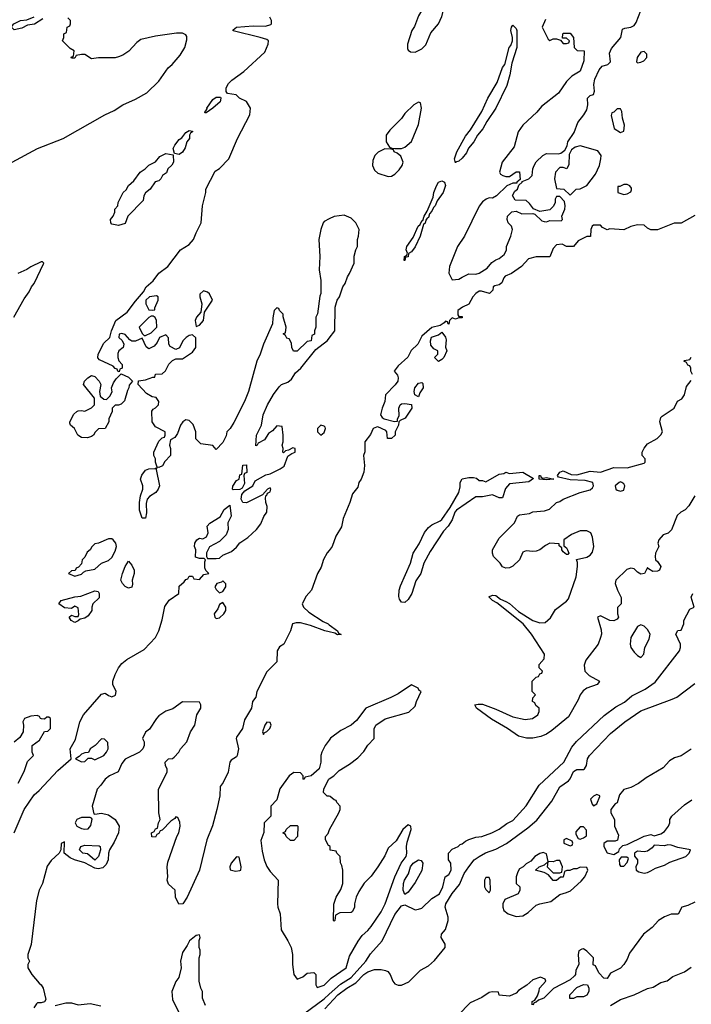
# Model space of a CAD drawing. Header units: inches. Extents: x 2348341 to 2479810, y 460419 to 613669.
# Tile 698 of 721: x 2458163 to 2462150, y 582414 to 588255. Entities that reach past the tile are written whole.
import ezdxf

# ---------------------------------------------------------------- set-up
doc = ezdxf.new("R2010")
doc.units = ezdxf.units.IN
doc.header["$MEASUREMENT"] = 0
doc.layers.add('C4558', color=7, linetype='Continuous')
doc.layers.add('C4568', color=7, linetype='Continuous')

msp = doc.modelspace()

# ---------------------------------------------------------------- linework, layer by layer
at = {"layer": 'C4558', "color": 2}
for points, elevation in [([(2458300.7, 588259.3), (2458251, 588229), (2458210, 588222.7), (2458175.9, 588204.1), (2458130, 588194), (2458114, 588210), (2458120.2, 588219.8), (2458128.7, 588230), (2458168.7, 588250), (2458206.3, 588253.7), (2458250, 588272.7)], 30), ([(2460000, 587073), (2459970, 587058), (2459964.7, 587050), (2459951, 587010), (2459938.8, 586950), (2459944.7, 586850), (2459941, 586770), (2459951.6, 586708.4), (2459951.3, 586630), (2459945.4, 586614.6), (2459931.1, 586508.9), (2459922, 586490), (2459922, 586430), (2459914, 586410), (2459914, 586390), (2459898, 586382), (2459894, 586350), (2459870, 586346), (2459810, 586288.7), (2459788.4, 586288.4), (2459778, 586310), (2459776.4, 586336.4), (2459762, 586362), (2459750, 586366), (2459742, 586382), (2459728.4, 586388.4), (2459730, 586394), (2459742, 586398), (2459746, 586430), (2459727.3, 586492.7), (2459727.3, 586507.3), (2459706, 586530), (2459702, 586542), (2459690, 586546), (2459674, 586530), (2459665.4, 586485.4), (2459664.7, 586450), (2459611.3, 586330), (2459591.3, 586270), (2459571, 586230), (2459521, 586050), (2459498, 585990), (2459435.3, 585864.7), (2459412, 585830), (2459392, 585810), (2459390, 585786), (2459370, 585746), (2459330, 585706), (2459310, 585728), (2459238, 585738), (2459209.2, 585769.2), (2459208.7, 585810), (2459193.6, 585853.6), (2459170, 585878), (2459150, 585882), (2459131, 585869), (2459118, 585850), (2459099.6, 585800.4), (2459083.6, 585776.4), (2459058, 585762), (2459052, 585730), (2459058, 585710), (2459058, 585670), (2459025.4, 585634.6), (2459011.1, 585608.9), (2458990, 585598), (2458980.4, 585600.4), (2458969.2, 585629.2), (2458969, 585650), (2458959, 585670), (2458959, 585690), (2458990, 585754), (2459010, 585774), (2459022, 585778), (2459026, 585790), (2459026, 585810), (2458970, 585839), (2458949, 585870), (2458948, 585932), (2458955.3, 585944.7), (2458970, 585952), (2458988, 585970), (2458988.7, 585990), (2458973.6, 586013.6), (2458950, 586018), (2458916.4, 586036.4), (2458866, 586090), (2458868, 586112), (2458910, 586118), (2458954, 586134), (2458966, 586134), (2458970, 586151.3), (2459010, 586154), (2459028.4, 586171.6), (2459048.4, 586211.6), (2459070, 586234), (2459090, 586242), (2459130, 586242), (2459190, 586282), (2459208, 586310), (2459208.7, 586330), (2459208, 586368), (2459190, 586386), (2459170, 586382), (2459152, 586370), (2459132, 586350), (2459111.1, 586308.9), (2459090, 586298), (2459056.4, 586316.4), (2459048, 586330), (2459047.3, 586367.3), (2459030, 586386), (2458994, 586370), (2458979.8, 586340.2), (2458962, 586318), (2458930, 586302), (2458914.6, 586314.6), (2458890, 586366), (2458850, 586348), (2458830, 586348), (2458816.4, 586356.4), (2458790, 586388), (2458770, 586394), (2458754, 586390), (2458752, 586370), (2458771.3, 586351.3), (2458782, 586330), (2458778, 586310), (2458752, 586290), (2458746.4, 586273.6), (2458746, 586250), (2458751.1, 586231.1), (2458772, 586210), (2458771.6, 586188.4), (2458758, 586182), (2458754, 586166), (2458746, 586170), (2458742, 586182), (2458730, 586186), (2458719, 586199), (2458636.4, 586236.4), (2458628, 586248), (2458628.7, 586270), (2458663.2, 586336.8), (2458698, 586370), (2458709.2, 586410), (2458734, 586470), (2458801.2, 586518.8), (2458850, 586586), (2458898.9, 586641.1), (2458915.1, 586670), (2458954.9, 586705.1), (2458989, 586751), (2459043.7, 586790), (2459117.2, 586890), (2459170, 586922), (2459195.1, 586950), (2459210, 586991.3), (2459241.2, 587050), (2459249.3, 587150.7), (2459269, 587230), (2459269, 587250), (2459323.1, 587356.9), (2459350, 587371.3), (2459404.5, 587430), (2459456, 587550), (2459529.2, 587690), (2459534, 587730), (2459510, 587768.7), (2459468, 587790), (2459448.7, 587808.7), (2459396.4, 587816.4), (2459388.9, 587828.9), (2459389, 587850), (2459403.3, 587876.7), (2459423.6, 587896.4), (2459493.4, 587946.6), (2459617.7, 588062.3), (2459639.3, 588110), (2459641.2, 588130), (2459630, 588138), (2459590, 588149.4), (2459430, 588189.2), (2459430, 588194), (2459449.5, 588210.5), (2459550, 588218.8), (2459623.1, 588216.9), (2459653.6, 588226.4), (2459658, 588230), (2459658, 588250), (2459648, 588270)], 26), ([(2458118, 587410), (2458270, 587490.7), (2458422, 587550), (2458668.7, 587690), (2458724.8, 587715.2), (2458775.3, 587750), (2458850, 587782.8), (2458918.6, 587821.4), (2458988.7, 587890), (2459044, 587970), (2459069, 587990), (2459115.5, 588044.5), (2459144, 588090), (2459154.6, 588134.6), (2459155.3, 588155.3), (2459150, 588166), (2459130, 588175.3), (2459094.6, 588174.6), (2458970, 588157.2), (2458882.8, 588137.2), (2458859.6, 588120.4), (2458810.9, 588069.1), (2458775.3, 588044.7), (2458750, 588034), (2458730, 588029), (2458630.9, 588029.1), (2458590, 588022), (2458550, 588048), (2458530, 588048), (2458498, 588042), (2458490, 588026), (2458470, 588026), (2458468.4, 588031.6), (2458482, 588038), (2458486, 588070), (2458463.1, 588083.1), (2458418, 588130), (2458426, 588150), (2458426, 588170), (2458442, 588178), (2458446, 588210), (2458462, 588218), (2458466, 588230), (2458466, 588250), (2458450, 588266)], 30), ([(2458129.1, 586490.9), (2458190, 586598), (2458220.2, 586639.8), (2458234, 586670), (2458249, 586690), (2458306, 586810), (2458298, 586818), (2458290, 586818), (2458230, 586788.7), (2458206.4, 586773.6), (2458152, 586750)], 30), ([(2458130, 583431), (2458189.7, 583570.3), (2458250, 583655.5), (2458278.9, 583681.1), (2458390, 583800.7), (2458468, 583870), (2458462.7, 583930), (2458495.1, 583984.9), (2458520.9, 584090), (2458542.7, 584130), (2458650, 584254), (2458670, 584259.1), (2458690, 584244.9), (2458710, 584238), (2458732.9, 584247.1), (2458736.2, 584270), (2458716, 584310), (2458716, 584330), (2458729.5, 584370.5), (2458749.2, 584410), (2458770, 584436), (2458800.2, 584459.8), (2458902, 584518), (2458968.7, 584590), (2458988.7, 584630), (2459010, 584694), (2459025.6, 584774.4), (2459050, 584812), (2459108, 584850), (2459110, 584894), (2459140.4, 584919.6), (2459150, 584934), (2459162, 584938), (2459170, 584954), (2459190, 584954), (2459198, 584938), (2459230, 584934), (2459256.4, 584963.6), (2459286, 584970), (2459268, 584988), (2459263.1, 585003.1), (2459262, 585038), (2459266, 585050), (2459258, 585058), (2459230, 585058), (2459207.3, 585067.3), (2459208.7, 585110), (2459202, 585130), (2459204, 585150), (2459215.3, 585170), (2459230, 585178.8), (2459250, 585174.8), (2459272.9, 585187.1), (2459281.2, 585210), (2459275.3, 585250), (2459292.9, 585267.1), (2459353.6, 585306.4), (2459378, 585350), (2459410, 585374), (2459418, 585310), (2459398, 585270), (2459400.7, 585230), (2459390, 585198), (2459350, 585159), (2459290, 585128), (2459272.7, 585092.7), (2459272, 585070), (2459278, 585058), (2459330, 585058.8), (2459350, 585061), (2459370, 585078), (2459420.2, 585099.8), (2459450, 585124.7), (2459469.5, 585150.5), (2459517.6, 585182.4), (2459569.2, 585230), (2459595.3, 585264.7), (2459612.5, 585307.5), (2459630, 585334), (2459632.7, 585367.3), (2459624, 585390), (2459622, 585418), (2459626, 585434), (2459630, 585434), (2459634.6, 585445.4), (2459650, 585454), (2459654, 585470), (2459650, 585478), (2459634, 585470), (2459604.7, 585435.3), (2459510, 585389.3), (2459488.7, 585390), (2459479, 585410), (2459482, 585438), (2459500.2, 585459.8), (2459548, 585490), (2459560.2, 585519.8), (2459625.2, 585554.8), (2459650, 585561), (2459708.7, 585590), (2459732.9, 585607.1), (2459755.3, 585664.7), (2459778, 585682), (2459798, 585690), (2459798, 585710), (2459785.4, 585714.6), (2459759.6, 585700.4), (2459742, 585698), (2459730, 585686), (2459726, 585690), (2459728, 585710), (2459722, 585730), (2459728, 585750), (2459728, 585790), (2459722, 585842), (2459690, 585846), (2459663.6, 585816.4), (2459639.6, 585800.4), (2459616.9, 585763.1), (2459578, 585742), (2459574, 585730), (2459566, 585726), (2459568.7, 585790), (2459598, 585850), (2459609, 585910), (2459635.3, 585970), (2459669.4, 586030.6), (2459703.2, 586076.8), (2459718, 586090), (2459755.1, 586104.9), (2459777, 586123), (2459800.1, 586159.9), (2459831.5, 586188.5), (2459922, 586298), (2459990, 586351.3), (2460000, 586364.7)], 26), ([(2460000, 585106.5), (2459988.8, 585091.2), (2459967.6, 585052.4), (2459952.1, 585007.9), (2459930.6, 584970), (2459894.8, 584870), (2459864.1, 584835.9), (2459840.7, 584790), (2459847.7, 584770), (2459879.9, 584739.9), (2459964.4, 584684.4), (2459994, 584670), (2460000, 584665.8)], 26), ([(2460000, 584623.6), (2459975.3, 584630), (2459890, 584661.3), (2459830, 584676.2), (2459804, 584676), (2459782, 584670), (2459771.3, 584630), (2459732, 584550), (2459705.4, 584534.6), (2459691.3, 584510), (2459690, 584446), (2459630, 584386), (2459571.3, 584270), (2459564.7, 584235.3), (2459546, 584210), (2459538.8, 584170), (2459498.5, 584101.5), (2459486.8, 584050), (2459450, 583998), (2459447.7, 583990), (2459462.8, 583930), (2459454.8, 583890), (2459450, 583882), (2459418, 583862), (2459410.8, 583849.2), (2459401, 583790), (2459371, 583730), (2459354, 583706), (2459350.7, 583650), (2459334, 583570), (2459307.1, 583472.9), (2459274.8, 583390), (2459230.6, 583209.4), (2459158, 583050), (2459132, 583010), (2459107.3, 583007.3), (2459088.4, 583048.4), (2459086, 583090), (2459047.3, 583127.3), (2459038, 583150), (2459042, 583170), (2459038, 583230), (2459043.1, 583256.9), (2459095.3, 583410), (2459108, 583430), (2459115.3, 583470), (2459114.6, 583494.6), (2459102, 583522), (2459090, 583526), (2459083.6, 583516.4), (2459059.6, 583500.4), (2459010, 583446), (2458998, 583442), (2458990, 583426), (2458978, 583422), (2458970, 583406), (2458947.3, 583407.3), (2458946, 583430), (2458962, 583438), (2458970, 583454), (2458982, 583458), (2458988, 583490), (2458998, 583510), (2458988.7, 583550), (2458988, 583690), (2459038, 583790), (2459038, 583810), (2459028.4, 583828.4), (2459026, 583850), (2459046, 583870), (2459070, 583872), (2459080.4, 583879.6), (2459108, 583910), (2459118, 583930), (2459155.3, 583970), (2459177.2, 584030), (2459204, 584070), (2459215.3, 584130), (2459238, 584170), (2459238, 584190), (2459230, 584206), (2459130, 584208.7), (2459073.2, 584166.8), (2459030, 584153.2), (2458990, 584125.2), (2458974.8, 584110), (2458934.8, 584045.2), (2458911.1, 584028.9), (2458892, 583990), (2458902, 583970), (2458902, 583950), (2458894, 583930), (2458874, 583910), (2458790, 583868.7), (2458770, 583842), (2458747.7, 583792.3), (2458696, 583770), (2458671, 583750), (2458646, 583714), (2458622.8, 583690), (2458593.4, 583590), (2458604, 583544), (2458610, 583541), (2458650, 583546.7), (2458690, 583538.3), (2458731, 583511), (2458753.1, 583470), (2458749.1, 583430), (2458724.1, 583375.9), (2458696.5, 583330), (2458690.4, 583310), (2458688.5, 583270), (2458676.2, 583243.8), (2458656.7, 583223.3), (2458630, 583217.3), (2458610, 583222), (2458550, 583253.8), (2458489.7, 583269.8), (2458462.5, 583282.5), (2458428, 583310), (2458430, 583378), (2458410, 583368), (2458406.8, 583330), (2458398, 583310), (2458350, 583266), (2458327.2, 583232.8), (2458298.4, 583130), (2458278.4, 583090), (2458262.4, 583030), (2458230.7, 582769.3), (2458211.3, 582710), (2458212, 582690), (2458222, 582670), (2458212, 582650), (2458212, 582630), (2458236, 582590), (2458278.8, 582538.8), (2458291, 582530), (2458302, 582510), (2458318, 582442), (2458311.6, 582428.4), (2458290, 582422), (2458270, 582422), (2458263.5, 582416.5), (2458247.5, 582392.5)], 26), ([(2458154.6, 583725.4), (2458190, 583794), (2458210, 583854), (2458246, 583890), (2458238, 583910), (2458238, 583950), (2458280.2, 583979.8), (2458310, 584032), (2458330, 584034), (2458346, 584050), (2458346, 584110), (2458336.4, 584116.4), (2458323.6, 584116.4), (2458310, 584106), (2458292.7, 584107.3), (2458286, 584110), (2458282, 584122), (2458267.3, 584127.3), (2458230, 584122.7), (2458191.3, 584110), (2458182.8, 584090), (2458186.8, 584070), (2458184.7, 584030), (2458163.5, 583996.5), (2458130, 583968.7)], 30), ([(2460000, 583981.1), (2459976, 583950), (2459956, 583910), (2459951.3, 583890), (2459951.3, 583850), (2459942, 583810), (2459894, 583770), (2459858, 583762), (2459850, 583748), (2459846, 583750), (2459846, 583770), (2459830, 583786), (2459790, 583788), (2459762, 583770), (2459707.1, 583692.9), (2459690, 583626), (2459654, 583590), (2459654, 583530), (2459614, 583490), (2459612.7, 583432.7), (2459594.4, 583385.6), (2459602, 583322), (2459614, 583270), (2459630, 583231.3), (2459650, 583201), (2459698, 583150), (2459693, 583010), (2459695.5, 582990), (2459710.5, 582950), (2459714.9, 582854.9), (2459756, 582790), (2459774.8, 582750), (2459782.8, 582710), (2459782.8, 582650), (2459791.3, 582590), (2459810, 582562), (2459843.1, 582576.9), (2459870, 582598), (2459910, 582602), (2459922, 582590), (2459922, 582530), (2459930, 582514), (2459970, 582526.8), (2460000, 582556.7)], 30), ([(2460000, 583647.7), (2459988.4, 583648.4), (2459966, 583670), (2459968.4, 583691.6), (2459998, 583750), (2460000, 583751.3)], 30), ([(2460000, 583354), (2459996.4, 583356.4), (2459978, 583390), (2459978, 583410), (2459993.6, 583426.4), (2460000, 583444.4)], 30), ([(2459267.3, 582407.3), (2459248.7, 582450), (2459248, 582490), (2459238, 582510), (2459228.7, 582550), (2459228.4, 582688.4), (2459235.3, 582710), (2459234.6, 582734.6), (2459228.7, 582750), (2459228.7, 582791.3), (2459235.3, 582810), (2459230, 582826), (2459210, 582822), (2459171.3, 582790), (2459158, 582762), (2459130, 582722), (2459117.3, 582670), (2459121, 582630), (2459107.1, 582572.9), (2459090, 582548), (2459067.3, 582490), (2459070, 582442), (2459133, 582313)], 30), ([(2459811.6, 582330), (2459970, 582446), (2460000, 582472.9)], 26), ([(2458373.2, 582406.8), (2458437.5, 582422.5), (2458470, 582423), (2458510, 582410.5), (2458582, 582418), (2458645.1, 582405.1)], 26), ([(2459973.7, 582386.3), (2460000, 582414.5)], 22)]:
    msp.add_lwpolyline(points, dxfattribs=dict(at, elevation=elevation))
for points, elevation in [([(2459270, 587702), (2459263.1, 587703.1), (2459264, 587710), (2459275.3, 587724.7), (2459274, 587730), (2459310, 587781), (2459330, 587794.8), (2459355.3, 587795.3), (2459358, 587790), (2459352.7, 587767.3), (2459310, 587729.3)], 26), ([(2459110, 587455.3), (2459082, 587462), (2459075.3, 587490), (2459084, 587510), (2459110, 587544.7), (2459125.2, 587554.8), (2459150, 587584.7), (2459170, 587598), (2459190, 587594), (2459190, 587588.7), (2459178, 587582), (2459171.3, 587570), (2459171.3, 587550), (2459156, 587530), (2459145.4, 587494.6), (2459130, 587468)], 26), ([(2458750, 587034), (2458710, 587042), (2458704, 587050), (2458702, 587070), (2458718, 587090), (2458727.3, 587112.7), (2458728.4, 587131.6), (2458746, 587150), (2458748, 587170), (2458778, 587230), (2458794.6, 587245.4), (2458810, 587272), (2458840.4, 587299.6), (2458878, 587350), (2458909.1, 587370.9), (2458930, 587392), (2458970, 587412), (2458996, 587444), (2459030, 587460.7), (2459074, 587454), (2459076, 587410), (2459067.3, 587392.7), (2459042.8, 587370), (2459034, 587346), (2459012, 587330), (2459002, 587310), (2458990, 587298), (2458966.8, 587293.2), (2458938, 587250), (2458910, 587228), (2458901, 587210), (2458897.3, 587182.7), (2458804.7, 587090), (2458790, 587046)], 26), ([(2459254, 586646), (2459232.7, 586627.3), (2459232, 586610), (2459244.7, 586570), (2459239.6, 586520.4), (2459212, 586490), (2459204.7, 586470), (2459210, 586434), (2459230, 586442), (2459254, 586470), (2459260.4, 586519.6), (2459308.7, 586590), (2459290, 586628), (2459279, 586639)], 26), ([(2458976.4, 586616.4), (2458934, 586610), (2458912, 586590), (2458912, 586570), (2458930, 586534), (2458950, 586532), (2458966, 586534), (2458966, 586546), (2458986, 586590), (2458986, 586610)], 26), ([(2458956.4, 586496.4), (2458943.6, 586496.4), (2458930, 586488), (2458872, 586430), (2458890, 586394), (2458902, 586382), (2458910, 586382), (2458943.1, 586396.9), (2458978, 586430), (2458975.3, 586470), (2458968.4, 586488.4)], 26), ([(2458565.4, 585774.6), (2458530, 585775.3), (2458508.7, 585790), (2458488.9, 585828.9), (2458466, 585850), (2458462, 585862), (2458462, 585870), (2458485.4, 585914.6), (2458502, 585930), (2458510, 585934.8), (2458530, 585936), (2458550, 585932), (2458590, 585952), (2458608, 585970), (2458608, 586010), (2458542, 586090), (2458549.1, 586110.9), (2458568.9, 586131.1), (2458590, 586144.7), (2458610, 586138), (2458636, 586110), (2458646, 586090), (2458638, 586050), (2458642, 586022), (2458663.6, 586003.6), (2458678, 586002), (2458698, 586022), (2458712.7, 586047.3), (2458708.7, 586070), (2458720.2, 586099.8), (2458736.4, 586123.6), (2458766, 586154), (2458810, 586134), (2458834, 586110), (2458812.7, 586087.3), (2458812, 586070), (2458804, 586056), (2458786, 585994), (2458765.4, 585974.6), (2458750, 585968), (2458730, 585968), (2458712, 585950), (2458712, 585930), (2458692.7, 585887.3), (2458692, 585870), (2458670.7, 585829.3), (2458632, 585828), (2458611.6, 585808.4), (2458602, 585790), (2458590, 585782)], 26), ([(2459950, 585849.2), (2459930.8, 585830), (2459931, 585810), (2459950, 585791), (2459970, 585806.8), (2459979.3, 585830), (2459976.6, 585836.6), (2459970, 585844)], 26), ([(2458890, 585298), (2458874.6, 585345.4), (2458874, 585390), (2458881.2, 585430), (2458895.3, 585470), (2458894, 585490), (2458881.2, 585530), (2458887.7, 585552.3), (2458910, 585582.8), (2458930.7, 585590.7), (2458968.4, 585591.6), (2458978, 585598), (2458974, 585586), (2458994, 585490), (2458986, 585470), (2458971, 585450), (2458934, 585426), (2458921, 585410), (2458914.4, 585385.6), (2458916.3, 585330), (2458910, 585298)], 26), ([(2459430, 585466), (2459426, 585470), (2459428, 585488), (2459450, 585522), (2459466, 585530), (2459470, 585554), (2459482, 585558), (2459488.4, 585611.6), (2459510, 585614), (2459512, 585568), (2459498, 585562), (2459494, 585550), (2459496.9, 585503.1), (2459483.6, 585476.4), (2459470, 585468)], 26), ([(2458710, 585175.3), (2458690, 585175.3), (2458631.6, 585148.4), (2458610, 585146), (2458591.6, 585128.4), (2458582, 585110), (2458564.7, 585095.3), (2458550, 585066), (2458534, 585050), (2458530, 585026), (2458512.7, 585007.3), (2458498, 585002), (2458492.7, 584987.3), (2458470, 584986), (2458454, 584970), (2458490, 584954), (2458530, 584964.7), (2458542, 584978), (2458555.3, 584984.7), (2458610, 584996), (2458649.4, 585030.6), (2458690, 585046.8), (2458710, 585064.7), (2458730, 585102), (2458737.2, 585130), (2458734, 585150), (2458718, 585170)], 30), ([(2458810, 584882), (2458790, 584893.2), (2458773.2, 584910), (2458764.5, 584930), (2458772.7, 584970), (2458790, 585011.3), (2458810, 585042), (2458830, 585018), (2458842.8, 584990), (2458842.8, 584970), (2458830.6, 584930), (2458834, 584906), (2458830, 584888.7)], 26), ([(2459370, 584926), (2459362, 584918), (2459334, 584910), (2459322, 584890), (2459330, 584874), (2459350, 584854), (2459370, 584862), (2459388, 584890), (2459387.3, 584907.3)], 26), ([(2458490, 584678), (2458468, 584690), (2458458, 584710), (2458470, 584722), (2458490, 584714), (2458510, 584714), (2458514.6, 584725.4), (2458510, 584766), (2458490, 584775.3), (2458470, 584762), (2458430, 584765.2), (2458395.3, 584790), (2458408.7, 584810), (2458490.6, 584830.6), (2458525.6, 584834.4), (2458610, 584866), (2458630, 584862), (2458636, 584850), (2458634.8, 584825.2), (2458598, 584790), (2458590.8, 584769.2), (2458590.7, 584750), (2458570, 584719), (2458550, 584704), (2458522, 584698), (2458510, 584688)], 26), ([(2459370, 584798), (2459350, 584786), (2459339.8, 584760.2), (2459318, 584730), (2459322, 584710), (2459330, 584702), (2459350, 584706), (2459375.3, 584730), (2459388, 584750), (2459388, 584770)], 26), ([(2459630, 584088), (2459618, 584070), (2459604.7, 584030), (2459610, 584014), (2459615.3, 584024.7), (2459630, 584032), (2459648, 584050), (2459655.3, 584070), (2459650, 584086)], 30), ([(2458650, 583988), (2458610.7, 583949.3), (2458582, 583930), (2458572.7, 583907.3), (2458550, 583906), (2458530, 583898), (2458516.9, 583883.1), (2458494, 583870), (2458530, 583852), (2458550, 583854), (2458570, 583874), (2458590, 583874), (2458610, 583864.7), (2458662, 583890), (2458679, 583910), (2458688.7, 583930), (2458687.3, 583967.3), (2458667.3, 583987.3)], 26), ([(2458582, 583522), (2458530, 583522), (2458503, 583510), (2458492.7, 583490), (2458502.8, 583470), (2458530, 583457), (2458550, 583452.4), (2458570, 583454), (2458585.4, 583474.6), (2458592.7, 583512.7), (2458590, 583518)], 26), ([(2459770, 583386), (2459746, 583410), (2459742, 583422), (2459726, 583430), (2459742, 583438), (2459746, 583450), (2459770, 583474), (2459810, 583474), (2459814, 583470), (2459812, 583410), (2459790, 583386)], 30), ([(2458610, 583269.7), (2458566.3, 583306.3), (2458538, 583310), (2458518, 583330), (2458526, 583350), (2458550, 583358), (2458634.8, 583354.8), (2458642, 583350), (2458642.8, 583330), (2458630.4, 583290)], 22), ([(2459450, 583288), (2459418, 583250), (2459411.3, 583230), (2459412, 583212), (2459444, 583204), (2459470, 583207.3), (2459475.3, 583210), (2459477.2, 583230), (2459466, 583286)], 30)]:
    msp.add_lwpolyline(points, close=True, dxfattribs=dict(at, elevation=elevation))
at = {"layer": 'C4568', "color": 2}
for points, elevation in [([(2460650, 588408), (2460610, 588395.3), (2460590, 588378), (2460530, 588278), (2460506.4, 588213.6), (2460491.3, 588190), (2460464.7, 588110), (2460464.7, 588084.7), (2460470, 588074), (2460483.6, 588063.6), (2460510, 588062), (2460550, 588082), (2460573.6, 588106.4), (2460604, 588176), (2460648.9, 588231.1), (2460670, 588274), (2460688, 588350), (2460688, 588370), (2460674.6, 588394.6)], 26), ([(2460750, 587406), (2460744, 587430), (2460757.2, 587470), (2460810, 587564.7), (2460838.4, 587601.6), (2460906, 587710), (2460942.7, 587790), (2460996.9, 587883.1), (2461029.6, 587970.4), (2461042.7, 587990), (2461069.5, 588090), (2461078.9, 588101.1), (2461089.4, 588130), (2461089.4, 588150), (2461079.3, 588190), (2461082, 588210), (2461090, 588222), (2461110, 588202), (2461113.4, 588190), (2461113.4, 588090), (2461084, 587996), (2461072.5, 587927.5), (2461054.6, 587865.4), (2460990.5, 587729.5), (2460936, 587650), (2460913, 587607), (2460881, 587570), (2460858.8, 587530), (2460827.9, 587492.1), (2460814.6, 587465.4), (2460790, 587434), (2460770, 587415.3), (2460751, 587409)], 22), ([(2461870, 588066), (2461850, 588062), (2461828, 588030), (2461824.5, 588004.5), (2461830, 587998), (2461850, 588002), (2461868.4, 588011.6), (2461886, 588030), (2461886, 588050)], 26), ([(2460530, 587766), (2460502, 587750), (2460450, 587698), (2460430, 587668), (2460359.6, 587600.4), (2460338, 587570), (2460338, 587530), (2460358, 587498), (2460372, 587492), (2460390, 587491.3), (2460430, 587491.3), (2460450, 587498), (2460490, 587532), (2460530, 587634), (2460548, 587730), (2460542, 587762)], 26), ([(2461730, 587726), (2461710, 587726), (2461690, 587706), (2461678, 587702), (2461674, 587686), (2461691.3, 587610), (2461730, 587586), (2461750, 587594), (2461754, 587630), (2461742, 587670), (2461738, 587710)], 26), ([(2460330, 587488), (2460291.1, 587468.9), (2460271.1, 587448.9), (2460259.6, 587420.4), (2460258, 587390), (2460270, 587362), (2460290, 587344.7), (2460350, 587324.7), (2460370, 587326), (2460390, 587338), (2460415.5, 587364.5), (2460434, 587390), (2460439, 587410), (2460425.2, 587445.2), (2460404, 587464), (2460386, 587470), (2460382, 587482), (2460367.3, 587487.3)], 26), ([(2461490, 587506), (2461461.1, 587498.9), (2461438, 587482), (2461424.7, 587455.3), (2461423.6, 587396.4), (2461412, 587370), (2461390, 587378), (2461370, 587378), (2461344.7, 587350), (2461338.8, 587310), (2461350, 587254), (2461394, 587250), (2461430, 587214), (2461466, 587250), (2461490, 587251.3), (2461529.3, 587270.7), (2461582, 587338), (2461605.2, 587390), (2461613.2, 587430), (2461614, 587450), (2461596, 587476)], 26), ([(2460446, 586826), (2460448, 586850), (2460462, 586858), (2460466, 586870), (2460458, 586890), (2460462, 586910), (2460498, 586962), (2460529, 587030), (2460540.4, 587039.6), (2460550, 587062), (2460556.4, 587063.6), (2460564, 587090), (2460582, 587118), (2460617.2, 587202.8), (2460621.2, 587230), (2460637.2, 587270), (2460650, 587291), (2460670, 587298.8), (2460684.7, 587290), (2460690.5, 587270.5), (2460676.3, 587230), (2460640.7, 587179.3), (2460630.4, 587149.6), (2460619.8, 587140.2), (2460610, 587118), (2460596.9, 587103.1), (2460590, 587082), (2460582, 587078), (2460574.4, 587065.6), (2460570, 587048.7), (2460559.6, 587040.4), (2460541, 586970), (2460510, 586908), (2460490, 586878), (2460472, 586868), (2460470, 586848), (2460454, 586846), (2460450, 586826)], 22), ([(2461770, 587278), (2461750, 587278), (2461726, 587266), (2461714, 587266), (2461714, 587230), (2461750, 587218), (2461770, 587222), (2461790, 587234), (2461794, 587246), (2461794.6, 587254.6), (2461786, 587270)], 26), ([(2460650, 586228), (2460626, 586250), (2460646, 586270), (2460646, 586290), (2460622, 586302), (2460604.7, 586324.7), (2460602, 586350), (2460608.7, 586371.3), (2460650, 586384.7), (2460670, 586402), (2460690, 586372), (2460694.8, 586354.8), (2460691.6, 586311.6), (2460698, 586290), (2460682, 586250), (2460670, 586238)], 26), ([(2460530, 586018), (2460509.3, 586029.3), (2460505.2, 586050), (2460509, 586070), (2460530, 586098), (2460550, 586102), (2460556.9, 586096.9), (2460558, 586070), (2460538.8, 586041.2)], 26), ([(2461070, 585562), (2461150, 585571), (2461212.7, 585532.7), (2461186, 585514), (2461070, 585502), (2461047.1, 585472.9), (2461030, 585418), (2461010, 585418), (2460970, 585435.3), (2460910, 585423.7), (2460870, 585424), (2460755.3, 585344.7), (2460746.8, 585333.2), (2460730, 585288.7), (2460706.8, 585250), (2460679.9, 585220.1), (2460600.3, 585099.8), (2460562, 585030), (2460544.9, 584970), (2460514.4, 584925.6), (2460490.1, 584849.9), (2460470, 584814.7), (2460450, 584798), (2460430, 584799.6), (2460417, 584817), (2460413.2, 584833.2), (2460415.8, 584870), (2460423, 584897), (2460483.1, 585030), (2460498.3, 585090), (2460534.9, 585145.1), (2460566.9, 585213.1), (2460590, 585243.1), (2460610, 585258.7), (2460659.1, 585280.9), (2460669.2, 585290), (2460718.6, 585361.4), (2460769.1, 585450.9), (2460777.2, 585482.8), (2460777.2, 585510), (2460789.5, 585530.5), (2460830, 585539.1), (2460858, 585538), (2460874.8, 585534.8), (2460890, 585522), (2460910, 585522), (2460930, 585514), (2461010, 585558), (2461036.4, 585563.6), (2461050, 585571.3)], 26), ([(2461270, 585534), (2461290, 585538), (2461334, 585530), (2461330, 585529.2), (2461290, 585526), (2461246, 585530), (2461246, 585550), (2461254, 585550), (2461258, 585538)], 26), ([(2461730, 585513.2), (2461722, 585510), (2461698, 585490), (2461702, 585470), (2461710, 585464.7), (2461730, 585458), (2461750, 585464.7), (2461755.1, 585490), (2461750, 585502), (2461738, 585510)], 26), ([(2461850, 584665.2), (2461830, 584655.3), (2461791, 584590), (2461786.8, 584550), (2461791.3, 584530), (2461810, 584502), (2461830, 584482), (2461850, 584472), (2461868, 584490), (2461874, 584530), (2461900.2, 584579.8), (2461905.2, 584610), (2461890, 584637.2), (2461870, 584657.2)], 30), ([(2461590, 583658), (2461570, 583648), (2461552, 583630), (2461561, 583601), (2461570, 583592), (2461590, 583602), (2461606, 583646), (2461606, 583650)], 22), ([(2461510, 583466), (2461490, 583466), (2461463.6, 583436.4), (2461463.6, 583423.6), (2461478, 583398), (2461490, 583394), (2461510, 583402), (2461527.3, 583412.7), (2461527.3, 583447.3)], 22), ([(2461410, 583398), (2461394, 583390), (2461394, 583370), (2461430, 583354), (2461442, 583358), (2461446, 583370), (2461442, 583382)], 22), ([(2461270, 583314), (2461250, 583308.7), (2461222, 583290), (2461196.9, 583263.1), (2461170, 583248), (2461151.3, 583228.7), (2461130, 583218), (2461119.8, 583200.2), (2461111, 583170), (2461111.3, 583131.3), (2461132, 583110), (2461132, 583090), (2461122, 583070), (2461044, 583036), (2461031, 583010), (2461031, 582990), (2461038, 582970), (2461062, 582950), (2461110, 582934.8), (2461150, 582939.1), (2461181, 582959), (2461230, 583002.8), (2461250, 583010.7), (2461316.6, 583023.4), (2461370, 583066), (2461410, 583076), (2461432.5, 583087.5), (2461496.5, 583143.5), (2461518, 583170), (2461535.3, 583210), (2461530, 583226), (2461490, 583228), (2461470, 583218), (2461450, 583218), (2461428, 583208), (2461412, 583208), (2461398, 583202), (2461390, 583168), (2461372.7, 583167.3), (2461350, 583148), (2461330, 583148), (2461302, 583182), (2461276.4, 583196.4), (2461226, 583210), (2461246, 583230), (2461278, 583242), (2461298, 583258), (2461294, 583230), (2461330, 583194), (2461370, 583194), (2461382, 583198), (2461386, 583230), (2461370, 583266), (2461350, 583266), (2461330, 583258), (2461300.4, 583260.4), (2461290, 583306)], 22), ([(2462010, 583359), (2461990, 583354), (2461930, 583358), (2461918, 583342), (2461890, 583322), (2461870, 583319), (2461830, 583322), (2461812, 583310), (2461812.7, 583292.7), (2461831.3, 583271.3), (2461831, 583250), (2461821, 583230), (2461822, 583210), (2461838.8, 583198.8), (2461870, 583191), (2461890, 583194.8), (2461910, 583206), (2461938, 583222), (2461990, 583238.8), (2462022.9, 583257.1), (2462118, 583290), (2462138, 583310), (2462146, 583330), (2462070, 583343.7), (2462030, 583357.2)], 22), ([(2460450, 583066), (2460439, 583090), (2460442, 583130), (2460447.3, 583150), (2460472, 583188), (2460482.9, 583230), (2460499.3, 583250), (2460530, 583270.8), (2460546, 583266), (2460556, 583250), (2460550, 583208), (2460510, 583135.3), (2460470, 583078)], 26), ([(2461767.3, 583287.3), (2461732.7, 583287.3), (2461722, 583270), (2461723.6, 583243.6), (2461730, 583234), (2461750, 583234), (2461770, 583254), (2461778, 583278)], 22), ([(2460950, 583166), (2460930, 583166), (2460922, 583150), (2460922, 583110), (2460930, 583094), (2460950, 583074), (2460958, 583090), (2460955.3, 583150)], 22), ([(2461450, 582448), (2461428.7, 582448.7), (2461428, 582470), (2461470, 582514), (2461510, 582532), (2461534, 582530), (2461542, 582510), (2461542, 582490), (2461530, 582468), (2461510, 582458), (2461470, 582458)], 22)]:
    msp.add_lwpolyline(points, close=True, dxfattribs=dict(at, elevation=elevation))
for points, elevation in [([(2461284.7, 588255.3), (2461264.7, 588210), (2461299.6, 588139.6), (2461310, 588132), (2461330, 588142), (2461350, 588142), (2461374, 588134), (2461390, 588114), (2461410, 588114), (2461422, 588118), (2461426, 588130), (2461410, 588146), (2461386, 588146), (2461388, 588170), (2461390, 588174), (2461430, 588174), (2461451.3, 588150), (2461454, 588090), (2461472.7, 588072.7), (2461514, 588070), (2461512, 588010), (2461491, 587949), (2461439.8, 587920.2), (2461410, 587888.7), (2461361.4, 587818.6), (2461259.8, 587740.2), (2461233.2, 587706.8), (2461150.8, 587630), (2461122.8, 587590), (2461099.1, 587500.9), (2461026.8, 587410), (2461011.3, 587350), (2461018, 587338), (2461030.9, 587330.9), (2461050, 587324.7), (2461070, 587324.7), (2461110, 587352), (2461130, 587351.3), (2461134, 587306), (2461114, 587290), (2461114, 587286), (2461090, 587286), (2461054, 587270), (2460994, 587210), (2460970, 587195.3), (2460950, 587199), (2460932, 587190), (2460910, 587175.3), (2460890, 587148), (2460802.8, 586970), (2460763, 586910), (2460714, 586790), (2460711, 586751), (2460730, 586712), (2460770, 586716), (2460790, 586726.8), (2460830, 586746.8), (2460870, 586744.7), (2460890, 586752), (2460938.6, 586781.4), (2460966, 586814), (2460988.7, 586830), (2461010, 586837.3), (2461038.9, 586861.1), (2461052.7, 586887.3), (2461052.7, 586910), (2461078.7, 586970), (2461089.4, 587009.4), (2461082.7, 587030), (2461062.7, 587050), (2461056, 587070), (2461059, 587090), (2461085.6, 587114.4), (2461110, 587118.8), (2461143.4, 587103.4), (2461210, 587105.5), (2461221.4, 587101.4), (2461262, 587062), (2461276.9, 587056.9), (2461290, 587056), (2461310, 587062.8), (2461378, 587062), (2461386, 587070), (2461382, 587090), (2461399, 587130), (2461402, 587150), (2461396.4, 587176.4), (2461370, 587206), (2461350, 587206), (2461342, 587190), (2461342, 587170), (2461331.6, 587148.4), (2461310, 587126), (2461250, 587117.2), (2461213.6, 587133.6), (2461190, 587165.2), (2461170, 587182), (2461104, 587184), (2461088, 587212), (2461103.1, 587236.9), (2461118, 587250), (2461126, 587274), (2461146, 587290), (2461146, 587294), (2461186, 587310), (2461206, 587330), (2461208.7, 587370), (2461218, 587390), (2461230, 587412), (2461268, 587450), (2461290, 587462), (2461360.4, 587459.6), (2461376.4, 587463.6), (2461399, 587481), (2461413.2, 587506.8), (2461417.2, 587530), (2461454.2, 587585.8), (2461475.6, 587644.4), (2461512.3, 587690), (2461530, 587721), (2461536.2, 587750), (2461534, 587790), (2461550, 587806), (2461570, 587812), (2461576, 587830), (2461572.3, 587870), (2461577.5, 587902.5), (2461603.2, 587956.8), (2461620.9, 587979.1), (2461655.3, 587990), (2461670, 588004.7), (2461663.7, 588056.3), (2461676.6, 588083.4), (2461732.3, 588150), (2461742, 588198), (2461754.6, 588205.4), (2461790, 588210.5), (2461810, 588220.5), (2461822.3, 588237.7), (2461850.9, 588309.1)], 26), ([(2460000, 586364.7), (2460034, 586410), (2460035.3, 586550), (2460048.7, 586590), (2460062, 586610), (2460082, 586670), (2460095.3, 586690), (2460108.7, 586730), (2460122, 586750), (2460148, 586810), (2460148.9, 586851.1), (2460158, 586890), (2460168, 586910), (2460168, 586950), (2460175.3, 586970), (2460178, 587010), (2460158, 587050), (2460130, 587078), (2460090, 587095.3), (2460030, 587088), (2460000, 587073)], 26), ([(2462170, 587094), (2462090, 587048.7), (2462047.3, 587047.3), (2461948.4, 587008.4), (2461910, 587008), (2461890, 587018), (2461870, 587035.3), (2461830, 587038), (2461790, 587028.7), (2461750, 587009), (2461666, 587014), (2461650, 587008), (2461622, 587022), (2461610, 587035.3), (2461570, 587035.3), (2461562, 587030), (2461554, 587010), (2461551.6, 586968.4), (2461530, 586968), (2461478, 586942), (2461450, 586908.7), (2461410, 586909), (2461383.1, 586923.1), (2461350, 586919), (2461330, 586898), (2461310, 586849), (2461230, 586849), (2461184, 586836), (2461142, 586790), (2461082, 586750), (2461046, 586734), (2461036.9, 586723.1), (2461026, 586694), (2461010, 586682), (2460983.6, 586676.4), (2460974, 586670), (2460971.3, 586650), (2460952, 586630), (2460904.7, 586644.7), (2460890, 586643.7), (2460870.8, 586630), (2460854, 586610), (2460830, 586568), (2460792, 586550), (2460764.7, 586530), (2460763.6, 586503.6), (2460770, 586494), (2460790, 586494), (2460790, 586486), (2460770, 586486), (2460750, 586478), (2460730, 586486), (2460714, 586470), (2460710.9, 586449.1), (2460706, 586450), (2460702, 586462), (2460690, 586466), (2460683.6, 586456.4), (2460659.6, 586440.4), (2460610, 586428), (2460550, 586378), (2460526, 586330), (2460488, 586292), (2460467.1, 586252.9), (2460410, 586202), (2460386.8, 586170), (2460406, 586146), (2460410.8, 586130.8), (2460407.3, 586110), (2460392, 586088), (2460334.8, 586030), (2460331, 585990), (2460314.8, 585950), (2460306, 585910), (2460314.8, 585894.8), (2460327.3, 585887.3), (2460388, 585872), (2460406, 585874), (2460406, 585886), (2460415.3, 585904.7), (2460414, 585950), (2460422, 585970), (2460430, 585976), (2460450, 585978.8), (2460490, 585971.3), (2460491, 585950), (2460452, 585890), (2460422, 585878), (2460414, 585870), (2460412, 585850), (2460392, 585810), (2460391.3, 585790), (2460371.3, 585770), (2460346, 585770), (2460342, 585810), (2460337.2, 585817.2), (2460290, 585839), (2460282, 585838), (2460262, 585830), (2460245.4, 585794.6), (2460212, 585750), (2460211.6, 585691.6), (2460204.7, 585670), (2460211, 585610), (2460206.8, 585570), (2460190, 585528.7), (2460176, 585510), (2460170, 585482), (2460138.5, 585441.5), (2460124, 585390), (2460084.4, 585295.6), (2460073.7, 585246.3), (2460040.7, 585190), (2460017.3, 585130), (2460000, 585106.5)], 26), ([(2462158, 586150), (2462148, 586170), (2462147.3, 586187.3), (2462142, 586202), (2462130, 586206), (2462122, 586222), (2462106, 586230), (2462110, 586234), (2462142, 586238), (2462150, 586252)], 26), ([(2462171.3, 585430), (2462134.8, 585370), (2462113, 585347), (2462087.5, 585332.5), (2462066.8, 585313.2), (2462032, 585228), (2462011.6, 585208.4), (2461982, 585198), (2461958, 585170), (2461951.3, 585150), (2461958, 585130), (2461938, 585090), (2461934.8, 585070), (2461938, 585050), (2461950, 585041), (2461970, 585011.3), (2461962, 584990), (2461950, 584983), (2461922, 584982), (2461896.4, 584996.4), (2461890, 585006), (2461872, 584970), (2461850, 584966), (2461830, 584978), (2461810, 584998), (2461790, 585002), (2461766.4, 584993.6), (2461702, 584930), (2461699.6, 584920.4), (2461698, 584910), (2461710.9, 584870.9), (2461732.7, 584827.3), (2461734, 584790), (2461712.7, 584767.3), (2461712, 584730), (2461718, 584710), (2461710, 584698), (2461690, 584689), (2461666, 584690), (2461610, 584718), (2461594, 584710), (2461614.4, 584634.4), (2461616, 584610), (2461611.3, 584590), (2461598, 584550), (2461524, 584456), (2461513.7, 584426.3), (2461518.4, 584390), (2461523.4, 584383.4), (2461544.6, 584364.6), (2461604.7, 584330), (2461599.8, 584320.2), (2461592, 584310), (2461530, 584289.7), (2461507.2, 584272.8), (2461490.3, 584250), (2461479.1, 584220.9), (2461420.2, 584119.8), (2461322.3, 584037.7), (2461290, 584016), (2461256.8, 584003.2), (2461210, 583992.3), (2461172.5, 583992.5), (2461124.5, 584004.5), (2461059, 584050), (2460964.4, 584104.4), (2460875.3, 584170), (2460866, 584190), (2460885.2, 584194.8), (2460910, 584193.4), (2460990, 584164), (2461090, 584119.3), (2461163.4, 584103.4), (2461208, 584110), (2461238, 584130), (2461246, 584150), (2461246, 584170), (2461227.3, 584187.3), (2461222, 584202), (2461208, 584210), (2461208.4, 584231.6), (2461226, 584250), (2461206, 584270), (2461206, 584330), (2461230, 584354), (2461242, 584358), (2461250, 584374), (2461262, 584378), (2461266, 584390), (2461246, 584410), (2461246, 584430), (2461276.4, 584463.6), (2461278, 584490), (2461201.2, 584610), (2461151.7, 584671.7), (2460996, 584796), (2460969, 584810), (2460948.9, 584831.1), (2460970, 584841), (2460990, 584838.8), (2461016.8, 584816.8), (2461050, 584804), (2461070, 584790.6), (2461124.1, 584744.1), (2461210, 584690.6), (2461250, 584677.3), (2461282, 584678), (2461313.6, 584706.4), (2461344.1, 584755.9), (2461410, 584804.7), (2461420.2, 584819.8), (2461466, 584950), (2461475.3, 585010), (2461475.3, 585035.3), (2461468, 585052), (2461530, 585066.8), (2461550, 585078.8), (2461564.1, 585095.9), (2461572.3, 585130), (2461564.1, 585184.1), (2461554, 585210), (2461530, 585222.7), (2461490, 585222.7), (2461439.1, 585200.9), (2461394, 585170), (2461392.7, 585132.7), (2461410, 585122), (2461416, 585110), (2461422, 585090), (2461416.9, 585083.1), (2461410, 585082), (2461390, 585098), (2461382, 585110), (2461382, 585122), (2461366, 585134), (2461366, 585146), (2461310, 585148.7), (2461284.5, 585135.5), (2461250, 585109.2), (2461230, 585101.2), (2461210, 585099), (2461170, 585104), (2461150, 585095.3), (2461131, 585050), (2461090, 585013.2), (2461070, 585004), (2461050, 585002), (2461030, 585008), (2461015.3, 585030), (2460975.3, 585070), (2460969, 585090), (2460969.3, 585110), (2461010, 585178.8), (2461101.2, 585270), (2461118, 585310), (2461130, 585318), (2461190, 585326), (2461210, 585336), (2461278, 585342), (2461309.1, 585350.9), (2461350, 585391), (2461370, 585396), (2461390, 585410.8), (2461490, 585450.8), (2461550, 585466), (2461563.1, 585476.9), (2461568.7, 585490), (2461566, 585510), (2461520.2, 585520.2), (2461430, 585525.2), (2461361.2, 585541.2), (2461355.3, 585550), (2461370, 585570.8), (2461390, 585578.8), (2461436, 585556), (2461470, 585554.8), (2461550, 585576.3), (2461610, 585570.7), (2461690, 585598), (2461770, 585595.5), (2461870, 585624.7), (2461875.3, 585630), (2461875.3, 585650), (2461858, 585670), (2461858, 585690), (2461870, 585712), (2461890, 585738), (2461948, 585770), (2461970, 585792), (2461979, 585810), (2461964, 585870), (2461970, 585894), (2461976.4, 585903.6), (2462048, 585950), (2462068.9, 585991.1), (2462094.6, 586005.4), (2462108.7, 586030), (2462121.2, 586078.8), (2462150, 586114)], 26), ([(2460000, 582472.9), (2460067, 582533), (2460130, 582571.8), (2460218, 582670), (2460246.5, 582713.5), (2460315.1, 582790), (2460390, 582946), (2460430, 582998), (2460450, 583004.7), (2460510, 582974.8), (2460530, 582977.3), (2460550, 582984), (2460610, 583040.7), (2460656, 583070), (2460676, 583110), (2460688.7, 583170), (2460710, 583184.7), (2460724, 583210), (2460722, 583250), (2460708.4, 583271.6), (2460708, 583310), (2460730, 583334), (2460766, 583350), (2460778, 583362), (2460790, 583364.7), (2460810, 583382), (2460830, 583392), (2460870, 583404.7), (2460906, 583410), (2460966, 583430), (2461010, 583452), (2461054, 583486), (2461090, 583504.7), (2461170, 583591.3), (2461246.8, 583713.2), (2461392.7, 583850), (2461441.5, 583938.5), (2461467.5, 583972.5), (2461632.2, 584127.8), (2461701.4, 584178.6), (2461753.5, 584206.5), (2461796.8, 584243.2), (2461875.8, 584284.2), (2461935.8, 584324.2), (2462079, 584510), (2462085.2, 584530), (2462085.2, 584550), (2462058, 584610), (2462070, 584632), (2462090, 584634), (2462106, 584670), (2462106, 584690), (2462142, 584758), (2462166, 584770), (2462149.3, 584830), (2462159, 584850)], 26), ([(2460000, 584665.8), (2460050.8, 584630), (2460056, 584616), (2460071.6, 584608.4), (2460050, 584606), (2460034.6, 584614.6), (2460000, 584623.6)], 26), ([(2460000, 582414.5), (2460051.6, 582470), (2460105.1, 582510), (2460158.2, 582541.8), (2460206, 582590), (2460230, 582606.7), (2460270, 582620.3), (2460310, 582620.5), (2460334.9, 582614.9), (2460348, 582608), (2460362.8, 582590), (2460378.8, 582550), (2460390, 582536), (2460410, 582526.8), (2460430, 582526.8), (2460472.5, 582547.5), (2460543.2, 582616.8), (2460590, 582642.8), (2460626.3, 582673.7), (2460688, 582750), (2460688, 582770), (2460666, 582810), (2460668, 582830), (2460690, 582858), (2460707.3, 582910), (2460706, 582930), (2460689.6, 582990), (2460693.6, 583010), (2460730, 583070.5), (2460774.9, 583125.1), (2460802, 583190), (2460829.6, 583230), (2460862, 583270), (2460890, 583290.4), (2460927.5, 583312.5), (2460990, 583334.9), (2461052.7, 583367.3), (2461179.2, 583460.8), (2461233, 583507), (2461321.5, 583618.5), (2461370, 583704), (2461420.2, 583739.8), (2461430, 583751.3), (2461450, 583794.8), (2461470, 583806.8), (2461510, 583806), (2461515.3, 583810), (2461528.7, 583830), (2461533.2, 583870), (2461546, 583890), (2461670, 584021), (2461755.3, 584090), (2461850, 584154.8), (2462037, 584223), (2462063.3, 584236.7), (2462170, 584316.4)], 22), ([(2460000, 583751.3), (2460028, 583770), (2460060.2, 583799.8), (2460121.5, 583838.5), (2460170, 583876), (2460205.6, 583914.4), (2460230, 583952), (2460268, 583990), (2460268.4, 584048.4), (2460278, 584070), (2460333.6, 584106.4), (2460472.9, 584147.1), (2460510, 584182), (2460518, 584210), (2460546, 584270), (2460535.3, 584275.3), (2460528, 584290), (2460490, 584308), (2460410, 584255.3), (2460366.8, 584233.2), (2460218, 584170), (2460162.8, 584097.2), (2460130.7, 584069.3), (2460070, 584037.2), (2460008.2, 583991.8), (2460000, 583981.1)], 30), ([(2462150, 583928), (2462090, 583888.7), (2462050, 583875.3), (2462021.4, 583858.6), (2461982.8, 583817.2), (2461882.5, 583757.5), (2461835.9, 583724.1), (2461790, 583699), (2461750, 583688), (2461723.6, 583656.4), (2461710.7, 583609.3), (2461698, 583602), (2461672, 583570), (2461672, 583550), (2461694, 583510), (2461694, 583470), (2461718, 583418), (2461711.6, 583388.4), (2461698, 583382), (2461650, 583382), (2461631.6, 583368.4), (2461631.3, 583350), (2461650, 583312), (2461690, 583302), (2461719, 583321), (2461724, 583336), (2461744, 583356), (2461770, 583361), (2461870, 583410.8), (2461910, 583422), (2461930, 583414), (2461970, 583424.7), (2461990, 583438), (2462015.3, 583470), (2462022, 583490), (2462022, 583510), (2462035.3, 583530), (2462110, 583597.3), (2462152.9, 583627.1)], 22), ([(2460000, 583444.4), (2460002, 583450), (2460058, 583550), (2460066, 583570), (2460066, 583590), (2460046, 583610), (2460042, 583622), (2460030, 583626), (2460007.3, 583647.3), (2460000, 583647.7)], 30), ([(2460000, 582556.7), (2460011.7, 582568.3), (2460101.2, 582630), (2460120.9, 582699.1), (2460172.3, 582787.7), (2460197.2, 582822.8), (2460230, 582851.3), (2460250, 582876), (2460310, 582962.8), (2460333.3, 583010), (2460389.8, 583170.2), (2460428.5, 583251.5), (2460456.9, 583290), (2460462, 583310), (2460459.3, 583350), (2460463.7, 583376.3), (2460488, 583450), (2460486, 583470), (2460470, 583478), (2460438, 583450), (2460397.5, 583382.5), (2460350, 583339), (2460330, 583294), (2460290, 583229), (2460250, 583174), (2460208.1, 583131.9), (2460176.8, 583083.2), (2460161, 583050), (2460151.3, 583010), (2460151.1, 582988.9), (2460136.9, 582963.1), (2460130, 582958), (2460063.6, 582956.4), (2460038, 582942), (2460034, 582910), (2460030, 582906), (2460026, 582910), (2460027.3, 583007.3), (2460042, 583050), (2460070, 583094), (2460082, 583130), (2460082, 583210), (2460076.4, 583236.4), (2460067.3, 583252.7), (2460066, 583290), (2460046, 583310), (2460042, 583322), (2460007.3, 583327.3), (2460006, 583350), (2460000, 583354)], 30), ([(2462170, 583019), (2462130, 582999), (2462094, 582990), (2462072, 582948), (2462030, 582949), (2461990, 582932.7), (2461956, 582910), (2461918, 582870), (2461866.8, 582830), (2461782.5, 582717.5), (2461770, 582682), (2461750, 582649), (2461730, 582629), (2461670, 582598), (2461650, 582566), (2461630, 582568), (2461600.2, 582600.2), (2461582, 582642), (2461567.3, 582647.3), (2461568.7, 582690), (2461530, 582729), (2461510, 582742), (2461499.6, 582740.4), (2461482, 582730), (2461478, 582710), (2461482, 582650), (2461463.6, 582616.4), (2461462, 582590), (2461456.9, 582583.1), (2461430, 582558), (2461331.6, 582508.4), (2461274, 582450), (2461242, 582438), (2461230, 582426), (2461218, 582422), (2461210, 582408)], 22), ([(2461670, 582407.3), (2461730, 582441.3), (2461811.1, 582468.9), (2461890, 582508.2), (2461923.7, 582516.3), (2461970, 582544), (2462007.3, 582552.7), (2462041.1, 582578.9), (2462110, 582606.4), (2462150, 582634.4)], 22), ([(2461206, 582410), (2461206, 582430), (2461222, 582438), (2461236.4, 582463.6), (2461247.3, 582492.7), (2461248, 582510), (2461286, 582550), (2461282, 582562), (2461254, 582574), (2461210, 582559), (2461173.2, 582526.8), (2461124.9, 582495.1), (2461110, 582479), (2461070, 582461.2), (2461010, 582468), (2461006, 582486), (2460968.4, 582488.4), (2460950, 582484), (2460905.8, 582454.2), (2460837.6, 582422.4), (2460766.8, 582350)], 22)]:
    msp.add_lwpolyline(points, dxfattribs=dict(at, elevation=elevation))

doc.saveas('drawing.dxf')
